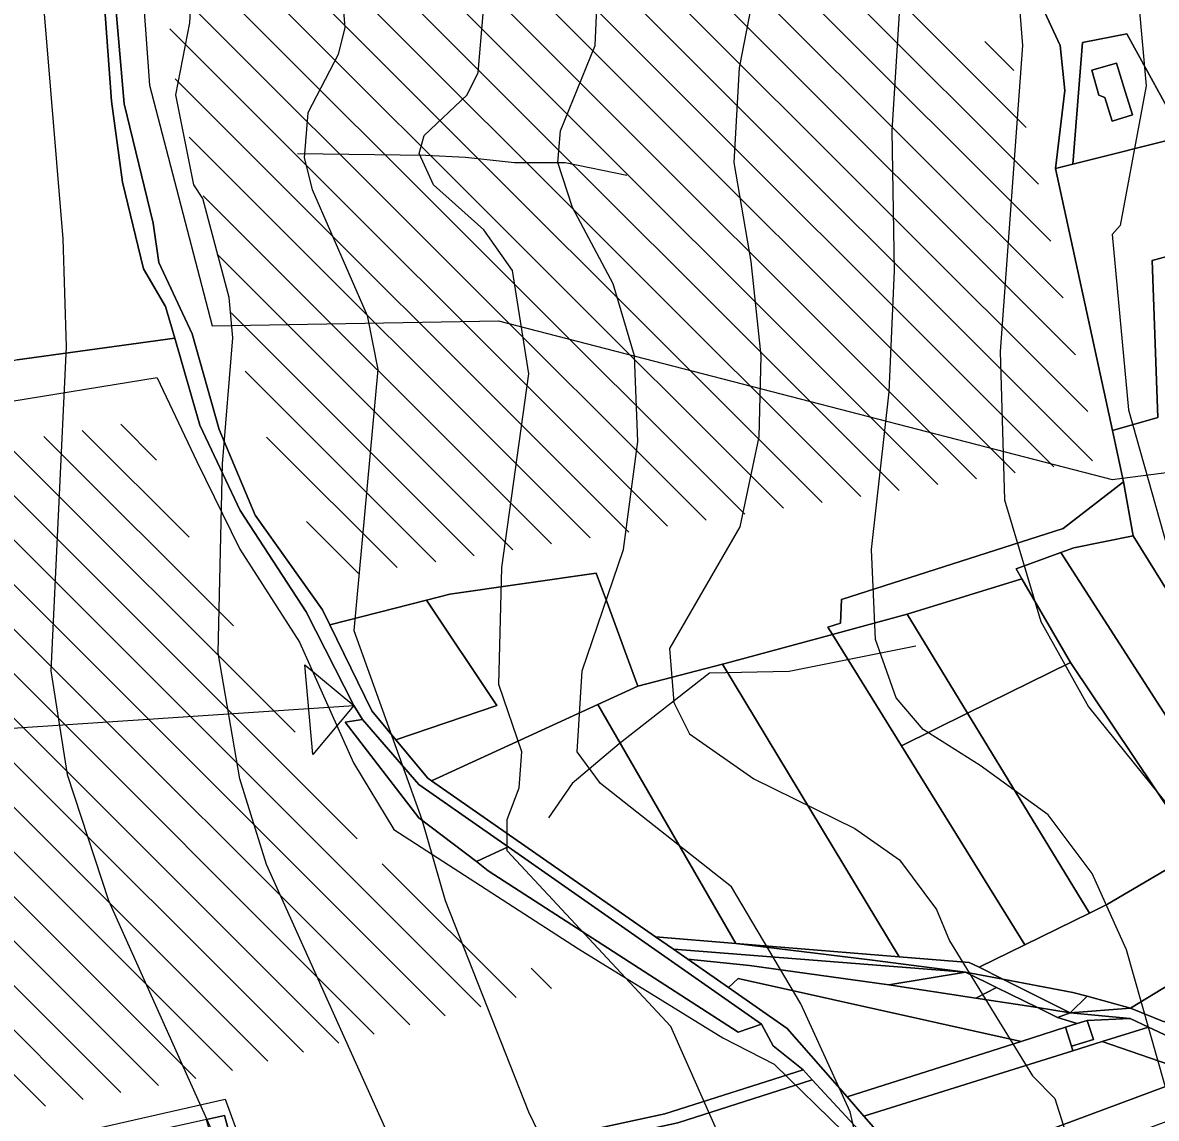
# Model space of a CAD drawing. Extents: x -510989 to -501240, y -1184665 to -1176098.
# Drawn here: x -510144.5 to -509892.7, y -1178915.4 to -1178671.9 of the extents above; entities that cross this region are included whole.
import ezdxf

# ---------------------------------------------------------------- set-up
doc = ezdxf.new("R2010")
doc.units = 0
for name, color, linetype in [('lesni_pozemek', 7, 'Continuous'), ('orna_puda', 7, 'Continuous'), ('ostatni_plocha_x_neplodna_puda', 7, 'Continuous'), ('ostatni_plocha_x_ostatni_komunikace', 7, 'Continuous'), ('STAV_erozne_ohrozene_plochy', 7, 'Continuous'), ('STAV_odtokove_linie', 7, 'Continuous'), ('STAV_systematicke_odvodneni', 7, 'Continuous'), ('STAV_vyrazne_udolnice', 7, 'Continuous'), ('trvaly_travni_porost', 7, 'Continuous'), ('vrstevnice_01', 7, 'Continuous'), ('vrstevnice_02', 7, 'Continuous'), ('zahrada', 7, 'Continuous'), ('zastavena_plocha_a_nadvori', 7, 'Continuous')]:
    doc.layers.add(name, color=color, linetype=linetype)

msp = doc.modelspace()

# ---------------------------------------------------------------- linework, layer by layer
at = {"layer": 'lesni_pozemek'}
msp.add_lwpolyline([(-510127.13, -1178656.8), (-510124.74, -1178689.41), (-510122.29, -1178707.36), (-510117.58, -1178726.68), (-510112.7, -1178734.99), (-510110.66, -1178742.05), (-510145.7, -1178746.86), (-510164.15, -1178751.65), (-510235.82, -1178762.37), (-510271, -1178761.12), (-510267.96, -1178754.6), (-510265.59, -1178745.79), (-510207.11, -1178739.59), (-510208.07, -1178731.15), (-510221.43, -1178669.35)], close=True, dxfattribs=at)
at = {"layer": 'orna_puda'}
for points in [[(-509918.93, -1178666.43), (-509914, -1178676.98), (-509912.94, -1178687.03), (-509915.08, -1178704.38), (-509902.41, -1178762.58), (-509899.93, -1178773.97), (-509913.34, -1178784.33), (-509962.61, -1178800.11), (-509962.78, -1178805.41), (-509965.64, -1178806.25), (-509964.59, -1178807.9), (-509987.32, -1178814.04), (-509989, -1178814.49), (-510007.83, -1178819.4), (-510009.89, -1178813.79), (-510014.37, -1178801.59), (-510017.06, -1178794.27), (-510049.56, -1178798.98), (-510054.74, -1178800.3), (-510076.22, -1178805.79), (-510077.86, -1178802.43), (-510092.85, -1178781.37), (-510100.8, -1178762.34), (-510106.79, -1178741.06), (-510114.21, -1178725.26), (-510115.5, -1178716.46), (-510121.93, -1178689.97), (-510125.13, -1178653.17)], [(-510145.7, -1178746.86), (-510110.66, -1178742.05), (-510105.07, -1178761.42), (-510096.15, -1178780.37), (-510081.49, -1178802.85), (-510070.91, -1178823.71), (-510068.99, -1178826.83), (-510072.79, -1178827.37), (-510056.44, -1178848.65), (-510043.69, -1178858.39), (-510041.05, -1178860.41), (-509985.52, -1178896.26), (-509980.32, -1178894.53), (-509977.78, -1178899.32), (-509971.1, -1178904.69), (-510001.79, -1178914.46), (-510094.26, -1178934.47), (-510099.62, -1178914.81), (-510103.65, -1178915.7), (-510153.99, -1178926.88)]]:
    msp.add_lwpolyline(points, dxfattribs=at)
for points in [[(-509911.22, -1178703.41), (-509886.71, -1178697.22), (-509880.24, -1178709.03), (-509880.31, -1178719.92), (-509880.32, -1178721.13), (-509893.56, -1178724.82), (-509892.3, -1178759.71), (-509902.41, -1178762.58), (-509915.08, -1178704.38)], [(-509897.79, -1178785.97), (-509887.97, -1178801.8), (-509862.08, -1178843.51), (-509874.52, -1178850.83), (-509913.83, -1178789.69), (-509910.98, -1178788.66)], [(-509913.83, -1178789.69), (-509874.52, -1178850.83), (-509883.55, -1178856.14), (-509911.71, -1178814.14), (-509922.51, -1178795.55), (-509923.81, -1178793.31)], [(-510076.22, -1178805.79), (-510054.74, -1178800.3), (-510039.14, -1178823.71), (-510061.56, -1178831.31), (-510066.91, -1178824.86)], [(-509964.59, -1178807.9), (-509949.28, -1178832.64), (-509921.89, -1178876.9), (-509932.04, -1178881.88), (-509934.21, -1178880.79), (-509949.81, -1178879.52), (-509989, -1178814.49), (-509987.32, -1178814.04)], [(-509911.71, -1178814.14), (-509883.55, -1178856.14), (-509903.5, -1178867.87), (-509907.49, -1178869.83), (-509934.58, -1178825.4)], [(-509934.58, -1178825.4), (-509907.49, -1178869.83), (-509921.89, -1178876.9), (-509949.28, -1178832.64)], [(-509862.08, -1178843.51), (-509856.2, -1178849.11), (-509845.85, -1178858.97), (-509898.39, -1178890.93), (-509907.99, -1178888.32), (-509911.2, -1178887.45), (-509926.77, -1178884.5), (-509932.04, -1178881.88), (-509921.89, -1178876.9), (-509907.49, -1178869.83), (-509903.5, -1178867.87), (-509883.55, -1178856.14), (-509874.52, -1178850.83)], [(-509845.85, -1178858.97), (-509836.37, -1178864.79), (-509890.92, -1178894), (-509898.39, -1178890.93)], [(-509987.69, -1178886.38), (-509985.54, -1178884.37), (-509922.71, -1178898.36), (-509961.35, -1178910.69), (-509974.66, -1178895.46)], [(-509922.71, -1178898.36), (-509912.82, -1178895.21), (-509911.48, -1178899.43), (-509911.17, -1178900.41), (-509957.61, -1178914.96), (-509961.35, -1178910.69)], [(-509998.93, -1178916.46), (-509969.07, -1178906.88), (-509946.63, -1178931.13), (-509942.52, -1178938.13), (-509936.79, -1178958.45), (-509988.35, -1178978.21), (-510019.96, -1178985.63), (-510065.18, -1178994.04), (-510069.04, -1178975.19), (-510069.61, -1178972.44), (-510063.9, -1178971.11), (-510066.27, -1178960.59), (-510075.79, -1178958.18), (-510078.39, -1178955.24), (-510074.05, -1178954.59), (-510058.86, -1178950.98), (-510058.53, -1178943.95), (-510047.51, -1178937.68), (-510053.82, -1178928.4)]]:
    msp.add_lwpolyline(points, close=True, dxfattribs=at)
at = {"layer": 'ostatni_plocha_x_neplodna_puda'}
for points in [[(-509886.71, -1178697.22), (-509899.19, -1178674.41), (-509909.05, -1178676.36), (-509911.22, -1178703.41), (-509915.08, -1178704.38), (-509912.94, -1178687.03), (-509914, -1178676.98), (-509918.93, -1178666.43), (-509933.82, -1178667.66), (-509939.35, -1178659.93), (-509939.4, -1178651.5), (-509942.28, -1178635.26), (-509939.53, -1178630.33), (-509932.32, -1178626.37), (-509934.96, -1178611.11), (-509940.24, -1178595.93), (-509944.17, -1178581.76), (-509948.04, -1178572.63), (-509960.25, -1178555.7), (-509964.91, -1178545.05), (-509972.87, -1178537.36), (-509979.56, -1178518.05)], [(-509887.97, -1178801.8), (-509897.79, -1178785.97), (-509899.93, -1178773.97), (-509902.41, -1178762.58), (-509892.3, -1178759.71), (-509893.56, -1178724.82), (-509880.32, -1178721.13)]]:
    msp.add_lwpolyline(points, dxfattribs=at)
for points in [[(-509899.93, -1178773.97), (-509897.79, -1178785.97), (-509910.98, -1178788.66), (-509913.83, -1178789.69), (-509923.81, -1178793.31), (-509922.51, -1178795.55), (-509947.99, -1178803.42), (-509964.59, -1178807.9), (-509965.64, -1178806.25), (-509962.78, -1178805.41), (-509962.61, -1178800.11), (-509913.34, -1178784.33)], [(-510068.99, -1178826.83), (-510056.46, -1178841.23), (-510036.62, -1178855.12), (-510043.69, -1178858.39), (-510056.44, -1178848.65), (-510072.79, -1178827.37)]]:
    msp.add_lwpolyline(points, close=True, dxfattribs=at)
at = {"layer": 'ostatni_plocha_x_ostatni_komunikace'}
for points in [[(-509946.63, -1178931.13), (-509969.07, -1178906.88), (-509971.1, -1178904.69), (-509977.78, -1178899.32), (-509980.32, -1178894.53), (-510036.62, -1178855.12), (-510056.46, -1178841.23), (-510068.99, -1178826.83), (-510070.91, -1178823.71), (-510081.49, -1178802.85), (-510096.15, -1178780.37), (-510105.07, -1178761.42), (-510110.66, -1178742.05), (-510112.7, -1178734.99), (-510117.58, -1178726.68), (-510122.29, -1178707.36), (-510124.74, -1178689.41), (-510127.13, -1178656.8), (-510128.82, -1178648.95), (-510143.65, -1178580.09), (-510146.91, -1178561.07)], [(-510125.13, -1178653.17), (-510121.93, -1178689.97), (-510115.5, -1178716.46), (-510114.21, -1178725.26), (-510106.79, -1178741.06), (-510100.8, -1178762.34), (-510092.85, -1178781.37), (-510077.86, -1178802.43), (-510076.22, -1178805.79), (-510066.91, -1178824.86), (-510061.56, -1178831.31), (-510054.48, -1178839.82), (-510053.63, -1178840.42), (-510003.87, -1178875.1), (-509999.91, -1178877.86), (-509996.71, -1178880.09), (-509987.69, -1178886.38), (-509974.66, -1178895.46), (-509961.35, -1178910.69), (-509957.61, -1178914.96), (-509945.49, -1178928.82)], [(-509889.83, -1178897.33), (-509894.39, -1178895.16), (-509898.43, -1178893.23), (-509911.78, -1178891.96), (-509898.39, -1178890.93), (-509890.92, -1178894)]]:
    msp.add_lwpolyline(points, dxfattribs=at)
for points in [[(-509986.02, -1178876.56), (-509956.26, -1178880.2), (-509935.01, -1178882.94), (-509999.91, -1178877.86), (-510003.87, -1178875.1)], [(-509999.91, -1178877.86), (-509935.01, -1178882.94), (-509952.04, -1178885.8), (-509983.01, -1178881.48), (-509996.71, -1178880.09)], [(-509949.81, -1178879.52), (-509934.21, -1178880.79), (-509932.04, -1178881.88), (-509926.77, -1178884.5), (-509935.01, -1178882.94), (-509956.26, -1178880.2), (-509986.02, -1178876.56)], [(-509983.01, -1178881.48), (-509952.04, -1178885.8), (-509932.72, -1178888.74), (-509919.04, -1178890.84), (-509914.57, -1178893.06), (-509910.23, -1178894.38), (-509912.82, -1178895.21), (-509922.71, -1178898.36), (-509985.54, -1178884.37), (-509987.69, -1178886.38), (-509996.71, -1178880.09)], [(-509952.04, -1178885.8), (-509935.01, -1178882.94), (-509928.15, -1178886.33), (-509932.72, -1178888.74)], [(-509926.77, -1178884.5), (-509911.78, -1178891.96), (-509919.04, -1178890.84), (-509928.15, -1178886.33), (-509935.01, -1178882.94)], [(-509911.2, -1178887.45), (-509907.99, -1178888.32), (-509911.78, -1178891.96), (-509926.77, -1178884.5)], [(-509932.72, -1178888.74), (-509928.15, -1178886.33), (-509919.04, -1178890.84)], [(-509898.39, -1178890.93), (-509911.78, -1178891.96), (-509907.99, -1178888.32)], [(-509919.04, -1178890.84), (-509911.78, -1178891.96), (-509914.57, -1178893.06)], [(-509911.78, -1178891.96), (-509898.43, -1178893.23), (-509907.98, -1178893.67), (-509910.23, -1178894.38), (-509914.57, -1178893.06)], [(-509907.98, -1178893.67), (-509898.43, -1178893.23), (-509894.39, -1178895.16), (-509904.65, -1178898.37), (-509911.17, -1178900.41), (-509911.48, -1178899.43), (-509906.64, -1178897.9)], [(-509894.39, -1178895.16), (-509889.83, -1178897.33), (-509875.23, -1178901.17), (-509883.45, -1178905.71), (-509904.65, -1178898.37)], [(-509969.07, -1178906.88), (-509998.93, -1178916.46), (-510053.82, -1178928.4), (-510097.36, -1178937.87), (-510098.16, -1178935.07), (-510103.65, -1178915.7), (-510099.62, -1178914.81), (-510094.26, -1178934.47), (-510001.79, -1178914.46), (-509971.1, -1178904.69)]]:
    msp.add_lwpolyline(points, close=True, dxfattribs=at)
at = {"layer": 'STAV_erozne_ohrozene_plochy'}
for p, q in [((-510056.85, -1178559.91), (-509921.54, -1178695.22)), ((-510063.95, -1178562.71), (-509918.81, -1178707.85)), ((-510071.06, -1178565.5), (-509916.08, -1178720.48)), ((-510078.16, -1178568.3), (-509913.35, -1178733.11)), ((-510085.26, -1178571.1), (-509910.61, -1178745.74)), ((-510092.37, -1178573.89), (-509907.88, -1178758.38)), ((-510099.47, -1178576.69), (-509906.83, -1178769.32)), ((-510106.57, -1178579.48), (-509915.42, -1178770.64)), ((-510113.68, -1178582.28), (-509924, -1178771.96)), ((-510120.78, -1178585.08), (-509932.58, -1178773.28)), ((-510124.07, -1178591.69), (-509941.16, -1178774.6)), ((-510121.78, -1178603.87), (-509949.74, -1178775.91)), ((-510119.5, -1178616.06), (-509958.32, -1178777.23)), ((-510117.21, -1178628.24), (-509966.9, -1178778.55)), ((-510114.93, -1178640.43), (-509975.48, -1178779.87)), ((-510112.87, -1178652.38), (-509984.07, -1178781.19)), ((-510112.31, -1178662.84), (-509992.65, -1178782.5)), ((-510111.75, -1178673.3), (-510001.23, -1178783.82)), ((-509930.74, -1178676.12), (-509924.28, -1178682.59)), ((-510110.56, -1178684.39), (-510009.81, -1178785.14)), ((-510107.46, -1178697.39), (-510018.39, -1178786.46)), ((-510104.36, -1178710.39), (-510026.97, -1178787.78)), ((-510101.26, -1178723.39), (-510035.55, -1178789.09)), ((-510098.16, -1178736.39), (-510044.14, -1178790.41)), ((-510095.06, -1178749.39), (-510052.72, -1178791.73)), ((-510131.21, -1178762.55), (-510107.47, -1178786.29)), ((-510122.68, -1178761.18), (-510114.71, -1178769.15)), ((-510139.73, -1178763.92), (-510097.65, -1178806)), ((-510090.32, -1178764.03), (-510061.3, -1178793.05)), ((-510156.79, -1178766.67), (-510070.16, -1178853.29)), ((-510148.26, -1178765.29), (-510083.91, -1178829.65)), ((-510173.85, -1178769.41), (-510050.59, -1178892.66)), ((-510165.32, -1178768.04), (-510042.71, -1178890.64)), ((-510190.91, -1178772.15), (-510066.35, -1178896.7)), ((-510182.38, -1178770.78), (-510058.47, -1178894.68)), ((-510207.96, -1178774.89), (-510082.11, -1178900.74)), ((-510199.44, -1178773.52), (-510074.23, -1178898.72)), ((-510244.83, -1178777.62), (-510114.32, -1178908.14)), ((-510235.2, -1178777.35), (-510105.96, -1178906.6)), ((-510225.56, -1178777.09), (-510097.87, -1178904.79)), ((-510216.49, -1178776.26), (-510089.99, -1178902.77)), ((-510273.74, -1178778.41), (-510139.39, -1178912.76)), ((-510264.1, -1178778.15), (-510131.03, -1178911.22)), ((-510254.47, -1178777.88), (-510122.67, -1178909.68)), ((-510081.44, -1178782.81), (-510069.88, -1178794.37)), ((-510064.6, -1178858.86), (-510034.84, -1178888.62)), ((-510031.53, -1178882.03), (-510026.96, -1178886.6))]:
    msp.add_line(p, q, dxfattribs=at)
at = {"layer": 'STAV_odtokove_linie'}
msp.add_line((-510324.4, -1178840.42), (-510070.91, -1178823.71), dxfattribs=at)
msp.add_lwpolyline([(-510081.77, -1178814.65), (-510070.91, -1178823.71), (-510079.97, -1178834.57)], close=True, dxfattribs=at)
at = {"layer": 'STAV_systematicke_odvodneni'}
for p, q in [((-510119.51, -1178640.88), (-510116.3, -1178685.8)), ((-510116.3, -1178685.8), (-510102.4, -1178739.28)), ((-510102.4, -1178739.28), (-510038.8, -1178738.21)), ((-510038.8, -1178738.21), (-509902.49, -1178773.5)), ((-510114.56, -1178750.84), (-510223.03, -1178768.65)), ((-510114.56, -1178750.84), (-510105.79, -1178769.5)), ((-509902.49, -1178773.5), (-509808.41, -1178761.2)), ((-510105.79, -1178769.5), (-510096.23, -1178788.94)), ((-510096.23, -1178788.94), (-510082.97, -1178809.61)), ((-510082.97, -1178809.61), (-510070.94, -1178836.45)), ((-510070.94, -1178836.45), (-510062, -1178851.25)), ((-510062, -1178851.25), (-510020.99, -1178877.79)), ((-510020.99, -1178877.79), (-509988.92, -1178897.53)), ((-509988.92, -1178897.53), (-509977.51, -1178903.39)), ((-509977.51, -1178903.39), (-509962.09, -1178918.51)), ((-510144.78, -1178921.44), (-510099.45, -1178911.18)), ((-510099.45, -1178911.18), (-510092.97, -1178929))]:
    msp.add_line(p, q, dxfattribs=at)
at = {"layer": 'STAV_vyrazne_udolnice'}
for points in [[(-510010.29, -1178705.88), (-510023.96, -1178703.07), (-510035.21, -1178703.07), (-510046.06, -1178701.87), (-510054.9, -1178701.46), (-510083.44, -1178701.06)], [(-509946.06, -1178810.49), (-509974.2, -1178816.11), (-509991.88, -1178816.51), (-510011.97, -1178832.18), (-510022.42, -1178841.02), (-510027.65, -1178848.65)]]:
    msp.add_lwpolyline(points, dxfattribs=at)
at = {"layer": 'trvaly_travni_porost'}
for points in [[(-509922.51, -1178795.55), (-509911.71, -1178814.14), (-509934.58, -1178825.4), (-509947.99, -1178803.42)], [(-509947.99, -1178803.42), (-509934.58, -1178825.4), (-509949.28, -1178832.64), (-509964.59, -1178807.9)], [(-509989, -1178814.49), (-509949.81, -1178879.52), (-509986.02, -1178876.56), (-510016.72, -1178823.48), (-510007.83, -1178819.4)], [(-510016.72, -1178823.48), (-509986.02, -1178876.56), (-510003.87, -1178875.1), (-510053.63, -1178840.42)], [(-510043.69, -1178858.39), (-510036.62, -1178855.12), (-509980.32, -1178894.53), (-509985.52, -1178896.26), (-510041.05, -1178860.41)]]:
    msp.add_lwpolyline(points, close=True, dxfattribs=at)
at = {"layer": 'vrstevnice_01'}
for points in [[(-509977.91, -1178946), (-510000.5, -1178895), (-510036.81, -1178856), (-510036.81, -1178849), (-510034.19, -1178842), (-510033.59, -1178834), (-510038.69, -1178819), (-510038, -1178793), (-510032, -1178750), (-510035.69, -1178727), (-510042, -1178718), (-510053.19, -1178708), (-510056.41, -1178701), (-510055.31, -1178697), (-510045.69, -1178688), (-510043.31, -1178683), (-510042.19, -1178670), (-510044.5, -1178656), (-510042.31, -1178644), (-510035.81, -1178631), (-510030.69, -1178616), (-510029.31, -1178599), (-510031.41, -1178546), (-510029.19, -1178496)], [(-509913.81, -1178503), (-509920, -1178546), (-509917.19, -1178576), (-509925.31, -1178606), (-509926.69, -1178623), (-509922.41, -1178677), (-509927.31, -1178745), (-509926.41, -1178778), (-509918.31, -1178805), (-509907.69, -1178824), (-509877.91, -1178861), (-509867.31, -1178877), (-509859.5, -1178892), (-509851.81, -1178924)], [(-509969.31, -1178509), (-509968.59, -1178549), (-509976.59, -1178637), (-509985.31, -1178682), (-509986.5, -1178703), (-509982.69, -1178725), (-509980.5, -1178746), (-509980.91, -1178764), (-509985.19, -1178784), (-510000.81, -1178811), (-509999.81, -1178823), (-509996.31, -1178830), (-509982.09, -1178840), (-509959.59, -1178851), (-509949.69, -1178858), (-509941.5, -1178869), (-509938.59, -1178876), (-509920.19, -1178906), (-509915.19, -1178911), (-509909.19, -1178930)], [(-510056.5, -1178934), (-510090.31, -1178859), (-510096.19, -1178840), (-510101, -1178812), (-510100.09, -1178770), (-510097.81, -1178742), (-510098.59, -1178733), (-510104.41, -1178711), (-510106.41, -1178708), (-510110.41, -1178688), (-510107.31, -1178672), (-510105.69, -1178644), (-510093.59, -1178609), (-510089.19, -1178589), (-510087.59, -1178564), (-510087.19, -1178527)]]:
    msp.add_lwpolyline(points, dxfattribs=at)
at = {"layer": 'vrstevnice_02'}
for points in [[(-510119.09, -1178504), (-510114.19, -1178563), (-510116.19, -1178587), (-510122.41, -1178608), (-510137, -1178639), (-510139.81, -1178650), (-510139.69, -1178670), (-510135.5, -1178720), (-510134.81, -1178744), (-510138.19, -1178816), (-510134.59, -1178839), (-510125.41, -1178867), (-510095.81, -1178933), (-510084.19, -1178971), (-510081.31, -1178989), (-510082.81, -1179004), (-510089.31, -1179031), (-510089.91, -1179038), (-510087.81, -1179050), (-510080.69, -1179074), (-510080.41, -1179096), (-510084.69, -1179115), (-510105, -1179170)], [(-510056.31, -1178510), (-510055.69, -1178555), (-510058.19, -1178586), (-510061.19, -1178601), (-510073.5, -1178639), (-510074.69, -1178651), (-510072.91, -1178673), (-510074.41, -1178679), (-510081.09, -1178692), (-510081.91, -1178702), (-510080.19, -1178709), (-510067.91, -1178737), (-510065.59, -1178749), (-510070.91, -1178807), (-510055.81, -1178849), (-510050.59, -1178867), (-510032.09, -1178914), (-510008, -1178964)], [(-509942.5, -1178993), (-509960.69, -1178914), (-509971.59, -1178890), (-509987, -1178864), (-510016.09, -1178841), (-510021.31, -1178834), (-510020.19, -1178816), (-510011, -1178789), (-510007.81, -1178765), (-510008.59, -1178746), (-510013.31, -1178730), (-510022.31, -1178713), (-510025.59, -1178703), (-510025, -1178696), (-510017.31, -1178677), (-510016.41, -1178657), (-510002.09, -1178611), (-509999.69, -1178588), (-510000.31, -1178580), (-509998.19, -1178559), (-509996.69, -1178523)], [(-509885.09, -1178936), (-509889.09, -1178914), (-509899.31, -1178878), (-509906.91, -1178861), (-509916.69, -1178848), (-509931.81, -1178837), (-509944.41, -1178829), (-509950.41, -1178822), (-509955, -1178809), (-509955.91, -1178789), (-509952, -1178754), (-509950.81, -1178727), (-509951.31, -1178696), (-509949.41, -1178665), (-509949.5, -1178617), (-509944.5, -1178572), (-509945.09, -1178541), (-509944, -1178523)], [(-509901.31, -1178530), (-509906.19, -1178540), (-509906.69, -1178547), (-509890, -1178568), (-509886.91, -1178578), (-509888.91, -1178587), (-509899.59, -1178603), (-509904.69, -1178624), (-509903.59, -1178635), (-509897.41, -1178658), (-509894.91, -1178686), (-509900.69, -1178717), (-509902.5, -1178719), (-509898.81, -1178758), (-509886.69, -1178801), (-509876.59, -1178824), (-509859.59, -1178849), (-509843.41, -1178863), (-509819.91, -1178879), (-509808.91, -1178889), (-509801.69, -1178902), (-509798.59, -1178913), (-509792.5, -1178922)]]:
    msp.add_lwpolyline(points, dxfattribs=at)
at = {"layer": 'zahrada'}
for points in [[(-509899.19, -1178674.41), (-509886.71, -1178697.22), (-509911.22, -1178703.41), (-509909.05, -1178676.36)], [(-509906.98, -1178682.47), (-509905.4, -1178688.06), (-509904.1, -1178688.59), (-509902.49, -1178693.82), (-509897.95, -1178692.42), (-509899.55, -1178687.2), (-509901.48, -1178680.92)], [(-510049.56, -1178798.98), (-510017.06, -1178794.27), (-510014.37, -1178801.59), (-510009.89, -1178813.79), (-510007.83, -1178819.4), (-510016.72, -1178823.48), (-510053.63, -1178840.42), (-510054.48, -1178839.82), (-510061.56, -1178831.31), (-510039.14, -1178823.71), (-510054.74, -1178800.3)], [(-509911.17, -1178900.41), (-509904.65, -1178898.37), (-509883.45, -1178905.71), (-509945.49, -1178928.82), (-509957.61, -1178914.96)], [(-509870, -1178908.7), (-509877.42, -1178911.4), (-509941.48, -1178934.93), (-509945.49, -1178928.82), (-509883.45, -1178905.71)]]:
    msp.add_lwpolyline(points, close=True, dxfattribs=at)
at = {"layer": 'zastavena_plocha_a_nadvori'}
for points in [[(-509906.98, -1178682.47), (-509901.48, -1178680.92), (-509899.55, -1178687.2), (-509897.95, -1178692.42), (-509902.49, -1178693.82), (-509904.1, -1178688.59), (-509905.4, -1178688.06)], [(-509910.23, -1178894.38), (-509907.98, -1178893.67), (-509906.64, -1178897.9), (-509911.48, -1178899.43), (-509912.82, -1178895.21)]]:
    msp.add_lwpolyline(points, close=True, dxfattribs=at)

doc.saveas('drawing.dxf')
